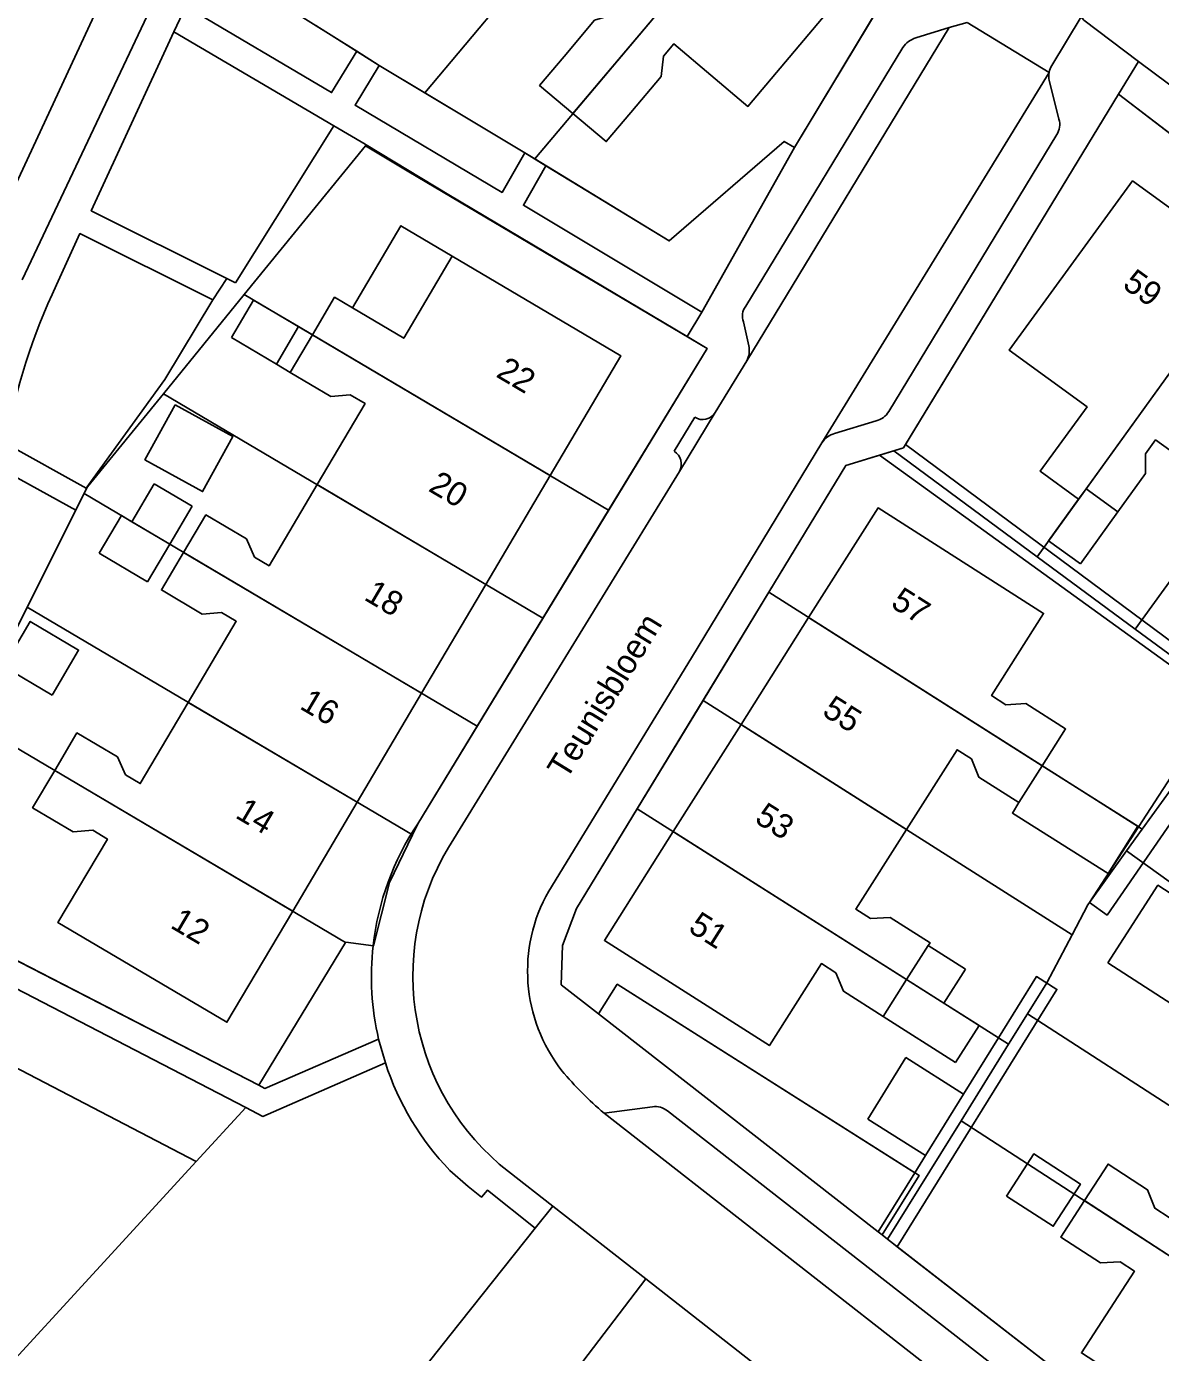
# Model space of a CAD drawing. Extents: x 194485 to 197793, y 468269 to 470822.
# Drawn here: x 195478.9 to 195535.4, y 470399.7 to 470465.7 of the extents above; entities that cross this region are included whole.
import ezdxf

# ---------------------------------------------------------------- set-up
doc = ezdxf.new("R2010")
doc.units = 0
for name, color, linetype in [('BGT grensvlak begroeid terreindeel', 7, 'Continuous'), ('BGT grensvlak begroeid terreindeel LR', 7, 'Continuous'), ('BGT grensvlak gebouwinstallatie plus 1', 7, 'Continuous'), ('BGT grensvlak onbegroeid terreindeel', 7, 'Continuous'), ('BGT grensvlak overig bouwwerk uitbreiding populatie', 7, 'Continuous'), ('BGT grensvlak overig bouwwerk uitbreiding populatie LR', 7, 'Continuous'), ('BGT grensvlak pand op maaiveld', 7, 'Continuous'), ('BGT grensvlak pand op maaiveld LR', 7, 'Continuous'), ('BGT grensvlak wegdeel', 7, 'Continuous'), ('BGT tekst huisnummerreeks', 7, 'Continuous'), ('BGT tekst openbare ruimte label weg', 7, 'Continuous'), ('GEM grensvlak WOZ_BRK percelen', 7, 'Continuous')]:
    doc.layers.add(name, color=color, linetype=linetype)

msp = doc.modelspace()

# ---------------------------------------------------------------- linework, layer by layer
at = {"layer": 'BGT grensvlak begroeid terreindeel'}
for p, q in [((195489.833, 470411.893), (195487.366, 470409.205)), ((195487.366, 470409.205), (195458.475, 470377.723))]:
    msp.add_line(p, q, dxfattribs=at)
at = {"layer": 'BGT grensvlak begroeid terreindeel LR'}
msp.add_line((195466.45, 470420.049), (195487.366, 470409.205), dxfattribs=at)
at = {"layer": 'BGT grensvlak gebouwinstallatie plus 1'}
for p, q in [((195492.46, 470450.766), (195493.148, 470450.358)), ((195491.355, 470448.899), (195492.043, 470448.491)), ((195529.804, 470440.096), (195531.304, 470442.18)), ((195533.264, 470441.548), (195531.394, 470438.951)), ((195529.804, 470440.096), (195531.394, 470438.951)), ((195523.81, 470419.949), (195525.668, 470418.77)), ((195522.739, 470418.26), (195524.597, 470417.081)), ((195524.597, 470417.081), (195525.668, 470418.77)), ((195524.597, 470417.081), (195526.345, 470415.972)), ((195521.574, 470416.424), (195525.18, 470414.136)), ((195525.18, 470414.136), (195526.345, 470415.972))]:
    msp.add_line(p, q, dxfattribs=at)
for points in [[(195495.139, 470451.702), (195497.559, 470455.789), (195500.114, 470454.277)], [(195486.321, 470446.877), (195489.193, 470445.29), (195487.681, 470442.555), (195484.809, 470444.142), (195486.321, 470446.877)], [(195529.49, 470428.904), (195534.254, 470425.901), (195532.769, 470423.546), (195528.006, 470426.549), (195528.328, 470427.072)], [(195527.713, 470407.481), (195530.039, 470405.978), (195531.395, 470408.076), (195529.069, 470409.579), (195527.713, 470407.481)]]:
    msp.add_lwpolyline(points, dxfattribs=at)
at = {"layer": 'BGT grensvlak onbegroeid terreindeel'}
for p, q in [((195496.472, 470463.774), (195503.725, 470459.417)), ((195489.319, 470452.948), (195494.218, 470460.766)), ((195489.319, 470452.948), (195488.885, 470453.165)), ((195476.714, 470432.348), (195481.366, 470441.634))]:
    msp.add_line(p, q, dxfattribs=at)
for points in [[(195495.356, 470464.475), (195489.636, 470468.066), (195492.453, 470473.517)], [(195517.152, 470459.68), (195516.638, 470459.989), (195510.913, 470455.033), (195504.778, 470458.774)], [(195481.888, 470442.717), (195485.797, 470448.128), (195488.196, 470452.098)], [(195523.147, 470408.646), (195508.327, 470418.025), (195507.397, 470416.556)]]:
    msp.add_lwpolyline(points, dxfattribs=at)
at = {"layer": 'BGT grensvlak overig bouwwerk uitbreiding populatie'}
for p, q in [((195489.117, 470450.223), (195490.222, 470452.09)), ((195490.222, 470452.09), (195492.46, 470450.766)), ((195492.46, 470450.766), (195491.355, 470448.899)), ((195489.117, 470450.223), (195491.355, 470448.899)), ((195484.156, 470441.05), (195485.276, 470442.944)), ((195487.17, 470441.824), (195485.276, 470442.944)), ((195482.535, 470439.488), (195483.64, 470441.356)), ((195484.156, 470441.05), (195483.64, 470441.356)), ((195486.049, 470439.93), (195487.17, 470441.824)), ((195484.944, 470438.062), (195486.049, 470439.93)), ((195482.535, 470439.488), (195484.944, 470438.062)), ((195520.801, 470411.314), (195522.7, 470414.372)), ((195525.574, 470412.554), (195522.7, 470414.372)), ((195523.675, 470409.496), (195525.574, 470412.554)), ((195523.675, 470409.496), (195520.801, 470411.314))]:
    msp.add_line(p, q, dxfattribs=at)
msp.add_lwpolyline([(195480.186, 470432.423), (195481.51, 470434.661), (195479.1, 470436.087), (195477.776, 470433.849), (195480.186, 470432.423)], dxfattribs=at)
at = {"layer": 'BGT grensvlak overig bouwwerk uitbreiding populatie LR'}
msp.add_line((195486.049, 470439.93), (195484.156, 470441.05), dxfattribs=at)
at = {"layer": 'BGT grensvlak pand op maaiveld'}
for p, q in [((195492.043, 470448.491), (195493.148, 470450.358)), ((195504.991, 470443.351), (195501.785, 470437.929)), ((195531.674, 470442.693), (195531.304, 470442.18)), ((195533.264, 470441.548), (195531.674, 470442.693)), ((195501.785, 470437.929), (195498.584, 470432.516)), ((195514.494, 470430.961), (195517.86, 470436.282)), ((195498.584, 470432.516), (195495.373, 470427.087)), ((195511.122, 470425.63), (195514.494, 470430.961)), ((195529.49, 470428.904), (195528.328, 470427.072)), ((195495.373, 470427.087), (195492.167, 470421.666)), ((195523.81, 470419.949), (195522.739, 470418.26)), ((195522.739, 470418.26), (195521.574, 470416.424))]:
    msp.add_line(p, q, dxfattribs=at)
for points in [[(195509.005, 470461.426), (195510.518, 470463.224), (195510.631, 470464.227), (195511.146, 470464.839), (195514.835, 470461.733), (195521.096, 470469.158), (195516.18, 470473.316)], [(195505.084, 470469.943), (195508.683, 470466.913), (195508.168, 470466.301), (195507.199, 470466.02), (195505.685, 470464.222)], [(195505.685, 470464.222), (195504.465, 470462.773), (195506.125, 470461.375)], [(195506.125, 470461.375), (195507.785, 470459.977), (195509.005, 470461.426)], [(195531.304, 470442.18), (195529.396, 470443.569), (195531.726, 470446.771), (195527.854, 470449.59), (195533.992, 470458.022), (195539.73, 470453.862)], [(195495.139, 470451.702), (195497.695, 470450.19), (195500.114, 470454.277)], [(195500.114, 470454.277), (195508.513, 470449.306), (195504.991, 470443.351)], [(195493.148, 470450.358), (195494.253, 470452.226), (195495.139, 470451.702)], [(195493.381, 470442.9), (195495.77, 470446.937), (195495.038, 470447.369), (195494.066, 470447.294), (195492.043, 470448.491)], [(195538.941, 470442.388), (195535.14, 470445.127), (195534.643, 470444.437), (195534.638, 470443.455), (195533.264, 470441.548)], [(195486.738, 470439.523), (195487.843, 470441.391), (195489.865, 470440.194), (195490.262, 470439.297), (195490.993, 470438.864), (195493.381, 470442.9)], [(195517.86, 470436.282), (195521.315, 470441.744), (195529.562, 470436.485), (195526.968, 470432.399), (195527.686, 470431.944), (195528.668, 470431.996), (195530.653, 470430.737), (195529.49, 470428.904)], [(195486.967, 470432.06), (195489.358, 470436.101), (195488.627, 470436.534), (195487.655, 470436.458), (195485.633, 470437.655), (195486.738, 470439.523)], [(195480.32, 470428.674), (195481.422, 470430.537), (195483.445, 470429.341), (195483.845, 470428.453), (195484.577, 470428.02), (195486.967, 470432.06)], [(195528.328, 470427.072), (195526.343, 470428.331), (195525.971, 470429.242), (195525.253, 470429.698), (195522.734, 470425.73)], [(195492.167, 470421.666), (195488.895, 470416.133), (195480.48, 470421.097), (195482.942, 470425.258), (195482.21, 470425.691), (195481.24, 470425.614), (195479.218, 470426.811), (195480.32, 470428.674)], [(195521.574, 470416.424), (195519.589, 470417.682), (195519.212, 470418.596), (195518.495, 470419.052), (195515.906, 470414.974), (195507.694, 470420.21), (195511.122, 470425.63)], [(195522.734, 470425.73), (195520.215, 470421.762), (195520.933, 470421.306), (195521.919, 470421.356), (195523.904, 470420.097), (195523.81, 470419.949)], [(195532.752, 470419.097), (195535.255, 470422.956), (195538.443, 470420.887), (195535.939, 470417.029), (195532.752, 470419.097)], [(195531.594, 470407.254), (195532.772, 470409.07), (195534.743, 470407.792), (195535.104, 470406.878), (195535.817, 470406.415), (195538.361, 470410.338)], [(195543.145, 470399.757), (195539.627, 470394.348), (195531.444, 470399.673), (195534.081, 470403.739), (195533.368, 470404.202), (195532.387, 470404.159), (195530.415, 470405.438), (195531.594, 470407.254)]]:
    msp.add_lwpolyline(points, dxfattribs=at)
at = {"layer": 'BGT grensvlak pand op maaiveld LR'}
for p, q in [((195516.18, 470473.316), (195506.125, 470461.375)), ((195539.73, 470453.862), (195531.674, 470442.693)), ((195504.991, 470443.351), (195493.148, 470450.358)), ((195501.785, 470437.929), (195493.381, 470442.9)), ((195498.584, 470432.516), (195486.738, 470439.523)), ((195517.86, 470436.282), (195529.49, 470428.904)), ((195495.373, 470427.087), (195486.967, 470432.06)), ((195514.494, 470430.961), (195522.734, 470425.73)), ((195492.167, 470421.666), (195480.32, 470428.674)), ((195511.122, 470425.63), (195522.739, 470418.26)), ((195543.145, 470399.757), (195531.594, 470407.254))]:
    msp.add_line(p, q, dxfattribs=at)
at = {"layer": 'BGT grensvlak wegdeel'}
for p, q in [((195476.829, 470454.539), (195486.856, 470476.078)), ((195489.426, 470475.769), (195478.691, 470453.092)), ((195517.152, 470459.68), (195523.838, 470470.782)), ((195486.843, 470466.708), (195486.25, 470465.447)), ((195525.749, 470465.911), (195524.864, 470465.66)), ((195529.835, 470463.427), (195525.749, 470465.911)), ((195531.433, 470466.191), (195529.965, 470463.773)), ((195486.25, 470465.447), (195494.218, 470460.766)), ((195524.864, 470465.66), (195514.775, 470449.066)), ((195523.199, 470465.149), (195524.864, 470465.66)), ((195495.356, 470464.475), (195496.472, 470463.774)), ((195514.727, 470451.782), (195522.555, 470464.664)), ((195534.282, 470463.974), (195533.293, 470462.346)), ((195518.524, 470444.981), (195529.835, 470463.427)), ((195529.834, 470463.029), (195530.324, 470461.103)), ((195522.684, 470444.899), (195533.293, 470462.346)), ((195533.293, 470462.346), (195570.608, 470433.773)), ((195495.827, 470459.82), (195499.94, 470457.334)), ((195530.213, 470460.329), (195521.847, 470446.546)), ((195503.725, 470459.417), (195504.778, 470458.774)), ((195517.152, 470459.68), (195512.543, 470451.485)), ((195511.817, 470450.273), (195499.94, 470457.334)), ((195488.196, 470452.098), (195488.885, 470453.165)), ((195511.817, 470450.273), (195512.543, 470451.485)), ((195514.884, 470449.817), (195514.609, 470450.998)), ((195513.214, 470446.486), (195514.775, 470449.066)), ((195511.169, 470444.562), (195512.189, 470446.253)), ((195511.423, 470443.56), (195513.214, 470446.486)), ((195521.22, 470446.08), (195519.156, 470445.44)), ((195481.888, 470442.717), (195477.883, 470444.948)), ((195477.665, 470443.668), (195481.366, 470441.634)), ((195499.923, 470424.832), (195511.423, 470443.56)), ((195481.904, 470442.708), (195481.366, 470441.634)), ((195481.904, 470442.708), (195481.888, 470442.717)), ((195489.833, 470411.893), (195468.122, 470423.124)), ((195490.479, 470413.006), (195471.829, 470422.595)), ((195507.397, 470416.556), (195521.319, 470405.702)), ((195496.782, 470414.108), (195496.447, 470415.291)), ((195525.574, 470412.554), (195527.314, 470415.357)), ((195507.675, 470411.61), (195510.085, 470411.927)), ((195534.773, 470390.459), (195507.675, 470411.61)), ((195510.83, 470411.724), (195533.839, 470393.786)), ((195523.147, 470408.646), (195523.675, 470409.496)), ((195502.908, 470408.707), (195505.114, 470406.984)), ((195521.319, 470405.702), (195523.147, 470408.646)), ((195505.114, 470406.984), (195504.243, 470405.888)), ((195505.114, 470406.984), (195509.749, 470403.364)), ((195521.319, 470405.702), (195521.522, 470405.544)), ((195522.272, 470404.962), (195521.522, 470405.544)), ((195539.07, 470391.932), (195522.272, 470404.962)), ((195509.749, 470403.364), (195505.368, 470397.612)), ((195509.749, 470403.364), (195529.683, 470387.794))]:
    msp.add_line(p, q, dxfattribs=at)
for points in [[(195495.356, 470464.475), (195494.105, 470462.42), (195486.843, 470466.708)], [(195531.433, 470466.191), (195531.557, 470466.027), (195534.282, 470463.974)], [(195488.885, 470453.165), (195482.139, 470456.537), (195486.25, 470465.447)], [(195503.725, 470459.417), (195502.597, 470457.448), (195495.278, 470461.788), (195496.472, 470463.774)], [(195534.282, 470463.974), (195535.779, 470462.847), (195563.221, 470441.621)], [(195494.218, 470460.766), (195495.785, 470459.845), (195495.827, 470459.82)], [(195512.543, 470451.485), (195503.66, 470456.811), (195504.778, 470458.774)], [(195480.409, 470452.844), (195481.569, 470455.402), (195488.196, 470452.098)], [(195498.392, 470426.008), (195512.804, 470449.686), (195511.817, 470450.273)], [(195518.524, 470444.981), (195512.025, 470434.282), (195504.917, 470422.667)], [(195521.397, 470444.365), (195538.361, 470432.126), (195531.844, 470422.09), (195532.726, 470421.471), (195539.358, 470431.098), (195541.502, 470429.551), (195545.153, 470434.475), (195544.189, 470435.19), (195541.205, 470431.166), (195522.684, 470444.899)], [(195521.397, 470444.365), (195522.578, 470444.725), (195522.684, 470444.899)], [(195507.397, 470416.556), (195505.544, 470418.001), (195505.61, 470419.959), (195506.304, 470421.791), (195519.705, 470443.849), (195521.397, 470444.365)], [(195527.314, 470415.357), (195529.207, 470418.406), (195530.227, 470417.773), (195522.272, 470404.962)], [(195490.479, 470413.006), (195490.779, 470412.84), (195496.447, 470415.291)], [(195496.782, 470414.108), (195490.689, 470411.45), (195489.833, 470411.893)], [(195500, 470408.758), (195500.903, 470407.95), (195501.571, 470407.43), (195501.868, 470407.771), (195504.243, 470405.888)], [(195504.243, 470405.888), (195500, 470400.547), (195498.232, 470398.315)]]:
    msp.add_lwpolyline(points, dxfattribs=at)
for centre, radius, start, end in [((195523.577, 470463.976), 1.232, 107.88607, 146.08115), ((195530.882, 470463.231), 1.065, 149.41792, 169.39742), ((195530.896, 470463.225), 1.08, 169.23365, 190.47843), ((195529.444, 470460.834), 0.92, 326.69554, 16.98208), ((195508.314, 470439.565), 30.904, 154.55181, 169.96832), ((195515.397, 470451.28), 0.837, 143.1695, 199.7118), ((195513.721, 470449.602), 1.183, 333.02941, 10.45412), ((195521.001, 470447.03), 0.975, 282.99363, 330.24744), ((195512.583, 470446.892), 0.75, 238.3442, 327.26917), ((195519.407, 470444.429), 1.042, 103.96977, 148.00947), ((195510.78, 470443.93), 0.742, 330.08454, 58.36436), ((195509.729, 470418.416), 13.644, 146.19191, 173.55826), ((195510.525, 470418.456), 12.372, 148.97685, 231.99847), ((195511.925, 470418.683), 8.061, 150.37839, 217.96129), ((195509.757, 470418.416), 13.672, 173.57149, 193.21337), ((195509.931, 470418.374), 13.824, 197.9761, 224.07732), ((195518.721, 470424.72), 17.143, 219.89835, 229.88441), ((195510.214, 470410.932), 1.003, 52.12302, 97.39277)]:
    msp.add_arc(centre, radius, start, end, dxfattribs=at)
at = {"layer": 'GEM grensvlak WOZ_BRK percelen'}
for p, q in [((195498.743, 470462.41), (195513.289, 470479.69)), ((195504.221, 470459.114), (195518.115, 470475.614)), ((195498.743, 470462.41), (195504.221, 470459.114)), ((195529.237, 470439.314), (195541.382, 470456.152)), ((195485.727, 470447.428), (195489.753, 470452.367)), ((195489.753, 470452.367), (195507.901, 470441.63)), ((195534.126, 470435.703), (195546.199, 470452.464)), ((195485.727, 470447.428), (195504.626, 470436.249)), ((195522.108, 470444.582), (195529.237, 470439.314)), ((195481.778, 470442.457), (195478.947, 470436.805)), ((195481.778, 470442.457), (195501.356, 470430.876)), ((195504.626, 470436.249), (195507.901, 470441.63)), ((195529.237, 470439.314), (195534.126, 470435.703)), ((195515.873, 470437.542), (195512.604, 470432.161)), ((195534.471, 470425.744), (195515.873, 470437.542)), ((195478.947, 470436.805), (195476.119, 470431.159)), ((195478.947, 470436.805), (195498.127, 470425.458)), ((195501.356, 470430.876), (195504.626, 470436.249)), ((195539.035, 470432.076), (195534.126, 470435.703)), ((195512.604, 470432.161), (195509.328, 470426.768)), ((195530.98, 470420.495), (195512.604, 470432.161)), ((195534.471, 470425.744), (195538.72, 470431.639)), ((195476.119, 470431.159), (195494.801, 470420.108)), ((195527.821, 470415.036), (195509.328, 470426.768)), ((195533.695, 470424.667), (195534.471, 470425.744)), ((195533.695, 470424.667), (195553.167, 470410.634)), ((195527.821, 470415.036), (195528.767, 470416.56)), ((195528.767, 470416.56), (195548.155, 470403.985)), ((195525.461, 470411.235), (195527.821, 470415.036)), ((195525.461, 470411.235), (195521.795, 470405.332)), ((195525.461, 470411.235), (195544.369, 470398.962))]:
    msp.add_line(p, q, dxfattribs=at)
for points in [[(195518.115, 470475.614), (195523.838, 470470.782), (195517.152, 470459.68), (195516.638, 470459.989), (195510.913, 470455.033), (195504.221, 470459.114)], [(195493.316, 470465.756), (195496.472, 470463.774), (195498.743, 470462.41)], [(195522.108, 470444.582), (195522.578, 470444.725), (195533.293, 470462.346), (195541.382, 470456.152)], [(195489.753, 470452.367), (195495.786, 470459.77), (195497.944, 470458.467), (195512.804, 470449.686), (195507.901, 470441.63)], [(195485.727, 470447.428), (195481.942, 470442.784), (195481.778, 470442.457)], [(195515.873, 470437.542), (195519.705, 470443.849), (195522.108, 470444.582)], [(195494.801, 470420.108), (195490.479, 470413.006), (195471.829, 470422.595), (195476.119, 470431.159)], [(195501.356, 470430.876), (195498.392, 470426.008), (195498.127, 470425.458)], [(195509.328, 470426.768), (195506.304, 470421.791), (195505.61, 470419.959), (195505.544, 470418.001), (195507.397, 470416.556), (195508.327, 470418.025), (195523.363, 470408.509), (195521.522, 470405.544), (195521.795, 470405.332)], [(195498.127, 470425.458), (195496.985, 470423.088), (195496.199, 470419.943), (195494.81, 470420.122), (195494.801, 470420.108)], [(195533.695, 470424.667), (195531.762, 470421.984), (195530.98, 470420.495)], [(195530.98, 470420.495), (195529.717, 470418.09), (195528.767, 470416.56)], [(195521.795, 470405.332), (195539.07, 470391.932), (195544.369, 470398.962)]]:
    msp.add_lwpolyline(points, dxfattribs=at)

# ---------------------------------------------------------------- texts
at = {"layer": 'BGT tekst huisnummerreeks'}
for s, rotation, p in [('59', 324.1, (195533.436, 470452.743)), ('22', 329.4, (195502.24, 470448.3)), ('20', 329.4, (195498.872, 470442.614)), ('18', 329.4, (195495.665, 470437.198)), ('57', 327.7, (195521.892, 470436.846)), ('16', 329.4, (195492.461, 470431.777)), ('55', 327.7, (195518.477, 470431.456)), ('14', 329.4, (195489.254, 470426.35)), ('53', 327.7, (195515.113, 470426.128)), ('12', 329.4, (195486.019, 470420.871)), ('51', 327.7, (195511.811, 470420.691))]:
    msp.add_text(s, height=1.2, rotation=rotation, dxfattribs=at).set_placement(p)
at = {"layer": 'BGT tekst openbare ruimte label weg'}
msp.add_text('Teunisbloem', height=1.2, rotation=58.4, dxfattribs=at).set_placement((195505.801, 470428.167))

doc.saveas('drawing.dxf')
